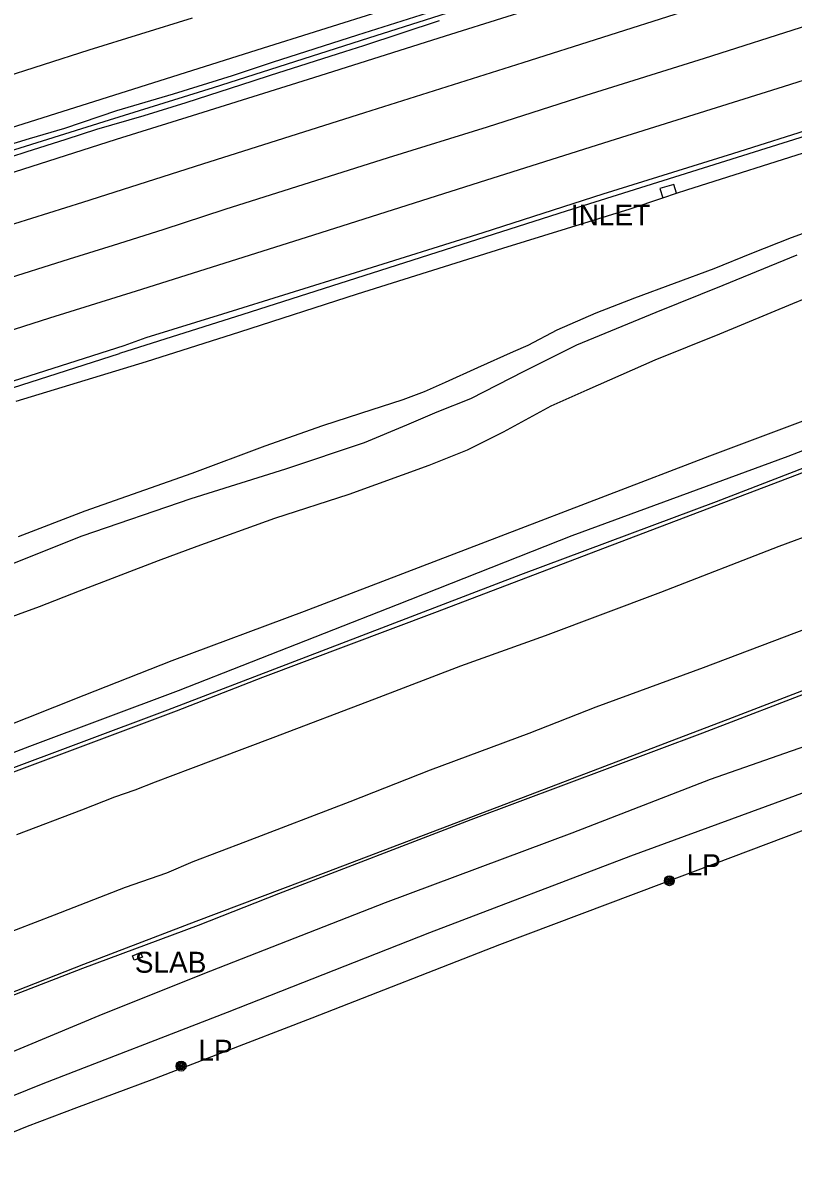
# Model space of a CAD drawing. Extents: x 368532 to 392481, y 10654822 to 10676899.
# Drawn here: x 391622.9 to 391807, y 10659014.2 to 10659287.4 of the extents above; entities that cross this region are included whole.
import ezdxf

# ---------------------------------------------------------------- set-up
doc = ezdxf.new("R2010")
doc.units = 0
for name, color, linetype in [('p_drainage conc drain', 7, 'Continuous'), ('p_drainage inlet', 7, 'Continuous'), ('p_drainage water', 7, 'Continuous'), ('p_dtm slab', 7, 'Continuous'), ('p_road - paved curb', 7, 'Continuous'), ('p_road bridge end', 7, 'Continuous'), ('p_road conc barrier', 7, 'Continuous'), ('p_road dirt road', 7, 'Continuous'), ('p_road guard rails', 7, 'Continuous'), ('p_road paint stripe', 7, 'Continuous'), ('p_structure fence', 7, 'Continuous'), ('p_utility general pole', 7, 'Continuous')]:
    doc.layers.add(name, color=color, linetype=linetype)

msp = doc.modelspace()

# ---------------------------------------------------------------- linework, layer by layer
at = {"layer": 'p_drainage conc drain'}
for p, q in [((391781.56, 10659247.49), (391812.73, 10659257.39)), ((391768.04, 10659242.9), (391775.83, 10659245.55)), ((391779.13, 10659246.67), (391781.56, 10659247.49)), ((391737.56, 10659233.51), (391768.04, 10659242.9)), ((391702.86, 10659222.59), (391737.56, 10659233.51)), ((391674.72, 10659213.55), (391702.86, 10659222.59)), ((391652.4, 10659206.49), (391674.72, 10659213.55)), ((391621.29, 10659196.96), (391652.4, 10659206.49)), ((391811.26, 10659180.64), (391763.76, 10659162.58)), ((391763.76, 10659162.58), (391721.29, 10659146.37)), ((391721.29, 10659146.37), (391680.12, 10659130.9)), ((391835.81, 10659137.92), (391792.39, 10659121.31)), ((391680.12, 10659130.9), (391659.51, 10659122.89)), ((391659.51, 10659122.89), (391608.41, 10659103.71)), ((391792.39, 10659121.31), (391745.76, 10659103.52)), ((391745.76, 10659103.52), (391695.3, 10659084.32)), ((391695.3, 10659084.32), (391664.21, 10659072.64)), ((391664.21, 10659072.64), (391637.37, 10659062.32)), ((391637.37, 10659062.32), (391599.26, 10659047.56))]:
    msp.add_line(p, q, dxfattribs=at)
at = {"layer": 'p_drainage inlet'}
for p, q in [((391778.48, 10659248.79), (391775.15, 10659247.76)), ((391779.13, 10659246.67), (391778.48, 10659248.79)), ((391775.15, 10659247.76), (391775.83, 10659245.55)), ((391775.83, 10659245.55), (391779.13, 10659246.67))]:
    msp.add_line(p, q, dxfattribs=at)
at = {"layer": 'p_drainage water'}
for p, q in [((391803.65, 10659162.29), (391832.75, 10659173.31)), ((391775.38, 10659151.36), (391803.65, 10659162.29)), ((391747.8, 10659140.98), (391775.38, 10659151.36)), ((391785.53, 10659133.36), (391816.32, 10659144.96)), ((391727.53, 10659133.72), (391747.8, 10659140.98)), ((391707.01, 10659125.81), (391727.53, 10659133.72)), ((391759.87, 10659123.96), (391785.53, 10659133.36)), ((391682.69, 10659116.57), (391707.01, 10659125.81)), ((391743.87, 10659117.65), (391759.87, 10659123.96)), ((391720.29, 10659108.84), (391743.87, 10659117.65)), ((391662.98, 10659109.15), (391682.69, 10659116.57)), ((391654.53, 10659106.02), (391662.98, 10659109.15)), ((391701.09, 10659101.28), (391720.29, 10659108.84)), ((391649.72, 10659104.08), (391654.53, 10659106.02)), ((391644.84, 10659102.38), (391649.72, 10659104.08)), ((391636.95, 10659099.3), (391644.84, 10659102.38)), ((391676.18, 10659091.73), (391701.09, 10659101.28)), ((391621.41, 10659093.43), (391636.95, 10659099.3)), ((391663.53, 10659086.97), (391676.18, 10659091.73)), ((391657.29, 10659084.23), (391663.53, 10659086.97)), ((391647.41, 10659080.79), (391657.29, 10659084.23)), ((391630.44, 10659074.21), (391647.41, 10659080.79)), ((391606.37, 10659064.93), (391630.44, 10659074.21))]:
    msp.add_line(p, q, dxfattribs=at)
at = {"layer": 'p_dtm slab'}
for p, q in [((391649.05, 10659064.42), (391651, 10659065.2)), ((391651, 10659065.2), (391651.47, 10659064.1)), ((391649.48, 10659063.35), (391649.05, 10659064.42)), ((391651.47, 10659064.1), (391649.48, 10659063.35))]:
    msp.add_line(p, q, dxfattribs=at)
at = {"layer": 'p_road - paved curb'}
for p, q in [((391725.54, 10659291.6), (391702.88, 10659284.47)), ((391704.33, 10659281.94), (391722.46, 10659287.97)), ((391702.88, 10659284.47), (391682.44, 10659277.89)), ((391699.83, 10659280.54), (391704.33, 10659281.94)), ((391682.09, 10659274.91), (391699.83, 10659280.54)), ((391682.44, 10659277.89), (391672.92, 10659274.76)), ((391672.92, 10659274.76), (391658.77, 10659270.35)), ((391661.91, 10659268.32), (391677.94, 10659273.56)), ((391677.94, 10659273.56), (391682.09, 10659274.91)), ((391658.77, 10659270.35), (391645.24, 10659266.33)), ((391651.86, 10659265.27), (391661.91, 10659268.32)), ((391645.24, 10659266.33), (391632.81, 10659262.15)), ((391640.58, 10659261.98), (391651.86, 10659265.27)), ((391822.49, 10659265.59), (391792.45, 10659256.1)), ((391632.81, 10659262.15), (391624.35, 10659259.65)), ((391633.23, 10659259.62), (391640.58, 10659261.98)), ((391624.35, 10659259.65), (391613.21, 10659256.29)), ((391623.68, 10659256.52), (391633.23, 10659259.62)), ((391616.41, 10659254.24), (391623.68, 10659256.52)), ((391792.45, 10659256.1), (391761.5, 10659246.46)), ((391761.5, 10659246.46), (391732.81, 10659237.24)), ((391732.81, 10659237.24), (391702.28, 10659227.62)), ((391702.28, 10659227.62), (391670.57, 10659217.73)), ((391670.57, 10659217.73), (391652.28, 10659212.07)), ((391646.96, 10659210.17), (391612.72, 10659199.24)), ((391652.28, 10659212.07), (391646.96, 10659210.17)), ((391847.77, 10659127.89), (391787.18, 10659106.53)), ((391787.18, 10659106.53), (391754.05, 10659093.72)), ((391819.51, 10659107.09), (391768.14, 10659088.23)), ((391754.05, 10659093.72), (391709.46, 10659077.07)), ((391768.14, 10659088.23), (391720.08, 10659069.9)), ((391709.46, 10659077.07), (391667.69, 10659060.74)), ((391720.08, 10659069.9), (391671.7, 10659050.86)), ((391667.69, 10659060.74), (391642.01, 10659050.47)), ((391642.01, 10659050.47), (391599.96, 10659032.95)), ((391671.7, 10659050.86), (391627.66, 10659033.85)), ((391627.66, 10659033.85), (391587.77, 10659017.65))]:
    msp.add_line(p, q, dxfattribs=at)
at = {"layer": 'p_road bridge end'}
for p, q in [((391816.03, 10659239.48), (391806.52, 10659236)), ((391806.52, 10659236), (391797.05, 10659232.25)), ((391797.05, 10659232.25), (391788.05, 10659228.63)), ((391788.05, 10659228.63), (391769.1, 10659221.61)), ((391769.1, 10659221.61), (391759.79, 10659217.99)), ((391759.79, 10659217.99), (391750.51, 10659213.94)), ((391750.51, 10659213.94), (391743.6, 10659210.29)), ((391743.6, 10659210.29), (391740.09, 10659208.76)), ((391740.09, 10659208.76), (391731.5, 10659204.94)), ((391731.5, 10659204.94), (391723.81, 10659201.43)), ((391718.8, 10659199.19), (391713.69, 10659197.32)), ((391723.81, 10659201.43), (391718.8, 10659199.19)), ((391713.69, 10659197.32), (391703.54, 10659194.06)), ((391703.54, 10659194.06), (391694.45, 10659191.08)), ((391694.45, 10659191.08), (391680.72, 10659186.2)), ((391680.72, 10659186.2), (391663.24, 10659179.69)), ((391663.24, 10659179.69), (391651.95, 10659175.69)), ((391651.95, 10659175.69), (391637.65, 10659170.65)), ((391637.65, 10659170.65), (391621.74, 10659164.58))]:
    msp.add_line(p, q, dxfattribs=at)
at = {"layer": 'p_road conc barrier'}
for p, q in [((391742.85, 10659295.64), (391705.44, 10659283.69)), ((391705.44, 10659283.69), (391668.32, 10659271.85)), ((391668.32, 10659271.85), (391643.46, 10659264.16)), ((391643.46, 10659264.16), (391609.42, 10659253.42))]:
    msp.add_line(p, q, dxfattribs=at)
at = {"layer": 'p_road dirt road'}
for p, q in [((391790.28, 10659224.67), (391807.95, 10659231.94)), ((391806.92, 10659220.34), (391827.32, 10659228.56)), ((391774.24, 10659218.23), (391790.28, 10659224.67)), ((391755.25, 10659210.43), (391774.24, 10659218.23)), ((391789.47, 10659213.09), (391806.92, 10659220.34)), ((391773.98, 10659206.88), (391789.47, 10659213.09)), ((391742.72, 10659204.15), (391755.25, 10659210.43)), ((391757.76, 10659199.66), (391773.98, 10659206.88)), ((391729.91, 10659197.58), (391742.72, 10659204.15)), ((391834.54, 10659201.72), (391786.99, 10659183.84)), ((391853.65, 10659202.31), (391805.69, 10659183.74)), ((391749.11, 10659195.84), (391757.76, 10659199.66)), ((391721.87, 10659194.39), (391729.91, 10659197.58)), ((391714.61, 10659191.33), (391721.87, 10659194.39)), ((391737.76, 10659189.65), (391749.11, 10659195.84)), ((391704.55, 10659187.09), (391714.61, 10659191.33)), ((391729.15, 10659185.32), (391737.76, 10659189.65)), ((391685.72, 10659180.77), (391704.55, 10659187.09)), ((391719.98, 10659181.66), (391729.15, 10659185.32)), ((391786.99, 10659183.84), (391737.08, 10659164.67)), ((391805.69, 10659183.74), (391754.07, 10659164.77)), ((391663.12, 10659173.69), (391685.72, 10659180.77)), ((391700.89, 10659174.71), (391719.98, 10659181.66)), ((391683.05, 10659169.04), (391700.89, 10659174.71)), ((391637.04, 10659164.78), (391663.12, 10659173.69)), ((391664.5, 10659162.31), (391683.05, 10659169.04)), ((391616.81, 10659156.73), (391637.04, 10659164.78)), ((391737.08, 10659164.67), (391690.13, 10659146.72)), ((391754.07, 10659164.77), (391712.34, 10659148.3)), ((391655.27, 10659158.88), (391664.5, 10659162.31)), ((391636.42, 10659151.64), (391655.27, 10659158.88)), ((391626.81, 10659147.92), (391636.42, 10659151.64)), ((391606.18, 10659140.33), (391626.81, 10659147.92)), ((391712.34, 10659148.3), (391659.98, 10659127.72)), ((391690.13, 10659146.72), (391658.5, 10659134.9)), ((391658.5, 10659134.9), (391637.4, 10659126.66)), ((391637.4, 10659126.66), (391606.13, 10659114.18)), ((391659.98, 10659127.72), (391624.46, 10659114.46)), ((391624.46, 10659114.46), (391574.05, 10659095.04))]:
    msp.add_line(p, q, dxfattribs=at)
at = {"layer": 'p_road guard rails'}
for p, q in [((391812.61, 10659261.17), (391752.72, 10659242.35)), ((391752.72, 10659242.35), (391675.44, 10659217.67)), ((391675.44, 10659217.67), (391645.96, 10659208.35)), ((391618.43, 10659199.5), (391645.96, 10659208.35))]:
    msp.add_line(p, q, dxfattribs=at)
at = {"layer": 'p_road paint stripe'}
for p, q in [((391762.32, 10659296.33), (391723.82, 10659284.2)), ((391709.22, 10659290.39), (391678.82, 10659280.85)), ((391780.49, 10659289.96), (391742.4, 10659277.79)), ((391663.32, 10659288.52), (391638.61, 10659280.86)), ((391810.63, 10659286.83), (391785.7, 10659278.84)), ((391723.82, 10659284.2), (391692.35, 10659274.27)), ((391846.83, 10659285.52), (391804.63, 10659272.13)), ((391638.61, 10659280.86), (391615.53, 10659273.47)), ((391678.82, 10659280.85), (391641.48, 10659269.08)), ((391785.7, 10659278.84), (391757.45, 10659270.04)), ((391742.4, 10659277.79), (391704.51, 10659265.87)), ((391692.35, 10659274.27), (391663.29, 10659265.14)), ((391757.45, 10659270.04), (391733.86, 10659262.45)), ((391804.63, 10659272.13), (391763.2, 10659259.1)), ((391641.48, 10659269.08), (391609.9, 10659259.11)), ((391663.29, 10659265.14), (391645.14, 10659259.5)), ((391704.51, 10659265.87), (391665.77, 10659253.64)), ((391733.86, 10659262.45), (391710.17, 10659255.1)), ((391645.14, 10659259.5), (391616.25, 10659250.25)), ((391763.2, 10659259.1), (391731.95, 10659249.19)), ((391665.77, 10659253.64), (391637.11, 10659244.46)), ((391710.17, 10659255.1), (391671.11, 10659242.75)), ((391731.95, 10659249.19), (391690.54, 10659236.09)), ((391637.11, 10659244.46), (391615.21, 10659237.56)), ((391671.11, 10659242.75), (391656.32, 10659237.9)), ((391656.32, 10659237.9), (391644.46, 10659234.14)), ((391690.54, 10659236.09), (391649.92, 10659223.24)), ((391644.46, 10659234.14), (391633.9, 10659230.88)), ((391633.9, 10659230.88), (391606.93, 10659222.35)), ((391649.92, 10659223.24), (391629.25, 10659216.77)), ((391629.25, 10659216.77), (391592.61, 10659205.18))]:
    msp.add_line(p, q, dxfattribs=at)
at = {"layer": 'p_structure fence'}
for p, q in [((391834.68, 10659190.72), (391788.59, 10659172.93)), ((391788.59, 10659172.93), (391741.8, 10659155.45)), ((391741.8, 10659155.45), (391703.84, 10659140.88)), ((391703.84, 10659140.88), (391657.47, 10659123.12)), ((391832.03, 10659135.57), (391785.31, 10659117.64)), ((391657.47, 10659123.12), (391601.53, 10659102.18)), ((391785.31, 10659117.64), (391729.93, 10659096.93)), ((391858, 10659112.78), (391788.45, 10659086.51)), ((391729.93, 10659096.93), (391683.98, 10659079.21)), ((391788.45, 10659086.51), (391736.8, 10659067.07)), ((391683.98, 10659079.21), (391664.78, 10659071.65)), ((391664.78, 10659071.65), (391637.08, 10659061.35)), ((391736.8, 10659067.07), (391691.94, 10659049.56)), ((391637.08, 10659061.35), (391618.4, 10659054.13)), ((391691.94, 10659049.56), (391670.05, 10659041.05)), ((391670.05, 10659041.05), (391653.65, 10659034.8)), ((391653.65, 10659034.8), (391635.67, 10659028.1)), ((391635.67, 10659028.1), (391623.86, 10659023.63)), ((391623.86, 10659023.63), (391600.44, 10659014.16))]:
    msp.add_line(p, q, dxfattribs=at)
at = {"layer": 'p_utility general pole'}
for centre, radius in [((391777.39, 10659082.37), 1.19), ((391777.39, 10659082.37), 0.901), ((391777.39, 10659082.37), 0.608), ((391777.39, 10659082.37), 0.337), ((391777.39, 10659082.37), 0.12), ((391660.69, 10659038.06), 1.19), ((391660.69, 10659038.06), 0.901), ((391660.69, 10659038.06), 0.608), ((391660.69, 10659038.06), 0.337), ((391660.69, 10659038.06), 0.12)]:
    msp.add_circle(centre, radius, dxfattribs=at)

# ---------------------------------------------------------------- texts
at = {"layer": 'p_drainage inlet'}
msp.add_text(' INLET', height=5, dxfattribs=at).set_placement((391752, 10659238.96))
at = {"layer": 'p_dtm slab'}
msp.add_text(' SLAB', height=5, dxfattribs=at).set_placement((391647.77, 10659060.38))
at = {"layer": 'p_utility general pole'}
for p in [(391781.51, 10659083.67), (391664.81, 10659039.35)]:
    msp.add_text('LP', height=5, dxfattribs=at).set_placement(p)

doc.saveas('drawing.dxf')
